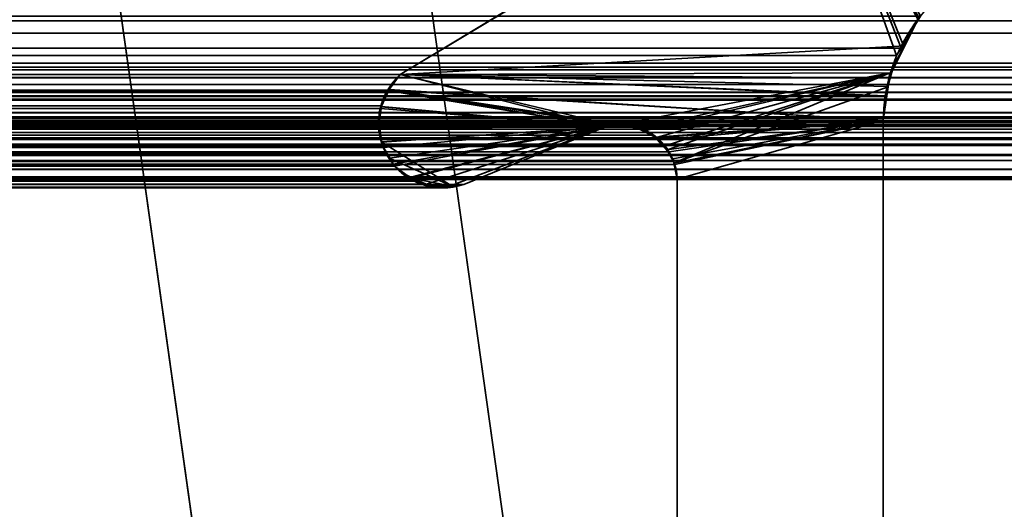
# Model space of a CAD drawing. Header units: millimetres. Extents: x -587 to 3688, y -115 to 120.
# Tile 460 of 656: x 1974.3 to 1979.09, y 9.94 to 12.32. Entities that reach past the tile are written whole.
import ezdxf

# ---------------------------------------------------------------- set-up
doc = ezdxf.new("R2010")
doc.units = ezdxf.units.MM
doc.layers.add('152', color=7, linetype='Continuous', true_color=0xffffff)

# ---------------------------------------------------------------- blocks, each defined once
blk = doc.blocks.new('UG_SURFACE_002')
at = {"layer": '152', "color": 252, "linetype": 'Continuous', "lineweight": 35}
for points in [[(2162.4999, -40, 2198), (2162.4999, 110, 2198), (837.5, 110, 2198), (837.5, -40, 2198)], [(987.5, -40, 2048.0001), (987.5, 110, 2048.0001), (2012.5, 110, 2048.0001), (2012.5, -40, 2048.0001)]]:
    blk.add_3dface(points, dxfattribs=at)
blk = doc.blocks.new('UG_SURFACE_054')
at = {"layer": '152', "color": 252, "linetype": 'Continuous', "lineweight": 35}
for points in [[(1011, -46.92, 2022.5), (1989, -46.92, 2022.5), (1989, 13.92, 2022.5), (1011, 13.92, 2022.5)], [(1012.5, -46.92, 2020.9999), (1012.5, 13.92, 2020.9999), (1987.5, 13.92, 2020.9999), (1987.5, -46.92, 2020.9999)], [(1023.8844, 13.7001, 2009.6157), (1023.0219, 7.5631, 2010.478), (1976.9781, 7.5631, 2010.478), (1976.1156, 13.7001, 2009.6157)], [(1975.4927, 7.3544, 2008.9927), (1974.6302, 13.4913, 2008.1303), (1976.1156, 13.7001, 2009.6157), (1976.9781, 7.5631, 2010.478)], [(1025.3698, 13.4913, 2008.1303), (1974.6302, 13.4913, 2008.1303), (1975.4927, 7.3544, 2008.9927), (1024.5073, 7.3544, 2008.9927)]]:
    blk.add_3dface(points, dxfattribs=at)
blk = doc.blocks.new('UG_SURFACE_055')
at = {"layer": '152', "color": 252, "linetype": 'Continuous', "lineweight": 35}
for points in [[(1975.4927, 7.3544, -7), (1974.6302, 13.4913, -7), (1976.1156, 13.7001, -7), (1976.9781, 7.5631, -7)], [(1976.9781, 7.5631, 2010.478), (1976.1156, 13.7001, 2009.6157), (1974.6302, 13.4913, 2008.1303), (1975.4927, 7.3544, 2008.9927)], [(1976.1156, 13.7001, 2009.6157), (1976.9781, 7.5631, 2010.478), (1976.9781, 7.5631, -7), (1976.1156, 13.7001, -7)], [(1974.6302, 13.4913, 2008.1303), (1974.6302, 13.4913, -7), (1975.4927, 7.3544, -7), (1975.4927, 7.3544, 2008.9927)]]:
    blk.add_3dface(points, dxfattribs=at)
blk = doc.blocks.new('UG_SURFACE_057')
at = {"layer": '152', "color": 7, "linetype": 'Continuous', "lineweight": 35}
for points in [[(1978.163, 13.2666, 2011.663), (1976.1499, 12.0514, 2009.65), (1023.8501, 12.0514, 2009.65), (1021.837, 13.2666, 2011.663)], [(1976.1499, 12.0514, 2009.65), (1978.163, 13.2666, 2011.663), (1978.565, 12.1441, 2012.0649), (1978.5092, 11.9475, 2012.0091)], [(1978.163, 13.2666, 2011.663), (1978.6811, 12.3367, 2012.181), (1978.5872, 12.1809, 2012.0871)], [(1978.5872, 12.1809, 2012.0871), (1978.565, 12.1441, 2012.0649), (1978.163, 13.2666, 2011.663)], [(1987.9445, 12.0875, 2021.4446), (1986.1519, 13.1555, 2019.6519), (1013.8481, 13.1555, 2019.6519), (1012.0555, 12.0875, 2021.4446)], [(1985.2703, 12.4486, 2018.7702), (1014.6101, 12.3159, 2018.8899), (1014.653, 12.3772, 2018.847)], [(1985.2703, 12.4486, 2018.7702), (1985.3896, 12.3134, 2018.8897), (1014.6101, 12.3159, 2018.8899)], [(1014.522, 12.19, 2018.9781), (1014.6101, 12.3159, 2018.8899), (1985.3896, 12.3134, 2018.8897)], [(1985.3896, 12.3134, 2018.8897), (1985.442, 12.2541, 2018.9421), (1014.522, 12.19, 2018.9781)], [(1021.3189, 12.3367, 2012.181), (1978.5872, 12.1809, 2012.0871), (1978.6811, 12.3367, 2012.181)], [(1021.3189, 12.3367, 2012.181), (1021.4128, 12.1809, 2012.0871), (1978.5872, 12.1809, 2012.0871)], [(1985.442, 12.2541, 2018.9421), (1014.4928, 12.1065, 2019.0072), (1014.522, 12.19, 2018.9781)], [(1985.442, 12.2541, 2018.9421), (1985.5098, 12.1077, 2019.0098), (1014.4928, 12.1065, 2019.0072)], [(1978.5092, 11.9475, 2012.0091), (1021.4128, 12.1809, 2012.0871), (1021.435, 12.1441, 2012.0649)], [(1978.5092, 11.9475, 2012.0091), (1978.565, 12.1441, 2012.0649), (1021.4128, 12.1809, 2012.0871)], [(1978.565, 12.1441, 2012.0649), (1978.5872, 12.1809, 2012.0871), (1021.4128, 12.1809, 2012.0871)], [(1978.5089, 11.9448, 2012.0089), (1021.435, 12.1441, 2012.0649), (1021.4908, 11.9475, 2012.0091)], [(1021.435, 12.1441, 2012.0649), (1978.5089, 11.9448, 2012.0089), (1978.5092, 11.9475, 2012.0091)], [(1012.0555, 12.0875, 2021.4446), (1012.0012, 12.0382, 2021.4989), (1987.998, 12.0364, 2021.498)], [(1987.998, 12.0364, 2021.498), (1987.9445, 12.0875, 2021.4446), (1012.0555, 12.0875, 2021.4446)], [(1014.4547, 11.9977, 2019.0454), (1014.4928, 12.1065, 2019.0072), (1985.5098, 12.1077, 2019.0098)], [(1985.5098, 12.1077, 2019.0098), (1985.5249, 12.0751, 2019.0248), (1014.4547, 11.9977, 2019.0454)], [(1985.5249, 12.0751, 2019.0248), (1985.5615, 11.8663, 2019.0616), (1014.4547, 11.9977, 2019.0454)], [(1012.0012, 12.0382, 2021.4989), (1011.976, 12.0155, 2021.524), (1988.0328, 12.0032, 2021.5328)], [(1988.0328, 12.0032, 2021.5328), (1987.998, 12.0364, 2021.498), (1012.0012, 12.0382, 2021.4989)], [(1023.909, 11.9819, 2009.5911), (1023.8501, 12.0514, 2009.65), (1976.1499, 12.0514, 2009.65)], [(1023.909, 11.9819, 2009.5911), (1976.1499, 12.0514, 2009.65), (1976.0877, 11.9763, 2009.5878)], [(1978.5089, 11.9448, 2012.0089), (1978.5, 11.8277, 2012.0001), (1976.0877, 11.9763, 2009.5878), (1976.1499, 12.0514, 2009.65)], [(1976.1499, 12.0514, 2009.65), (1978.5092, 11.9475, 2012.0091), (1978.5089, 11.9448, 2012.0089)], [(1011.9516, 11.9779, 2021.5485), (1011.9473, 11.9664, 2021.5528), (1988.052, 11.9652, 2021.5521)], [(1988.052, 11.9652, 2021.5521), (1011.976, 12.0155, 2021.524), (1011.9516, 11.9779, 2021.5485)], [(1011.976, 12.0155, 2021.524), (1988.052, 11.9652, 2021.5521), (1988.0328, 12.0032, 2021.5328)], [(1985.5615, 11.8663, 2019.0616), (1014.4385, 11.8663, 2019.0616), (1014.4547, 11.9977, 2019.0454)], [(1976.0877, 11.9763, 2009.5878), (1023.9128, 11.9737, 2009.5873), (1023.909, 11.9819, 2009.5911)], [(1988.052, 11.9652, 2021.5521), (1011.9473, 11.9664, 2021.5528), (1011.9319, 11.9258, 2021.5681)], [(1011.9319, 11.9258, 2021.5681), (1988.0691, 11.9316, 2021.569), (1988.052, 11.9652, 2021.5521)], [(1011.9319, 11.9258, 2021.5681), (1988.0698, 11.9274, 2021.5697), (1988.0691, 11.9316, 2021.569)], [(1021.4908, 11.9475, 2012.0091), (1021.4911, 11.9448, 2012.0089), (1978.5089, 11.9448, 2012.0089)], [(1021.5, 11.8277, 2012.0001), (1978.5, 11.8277, 2012.0001), (1978.5089, 11.9448, 2012.0089), (1021.4911, 11.9448, 2012.0089)], [(1976.0877, 11.9763, 2009.5878), (1976.0867, 11.9742, 2009.5868), (1023.9128, 11.9737, 2009.5873)], [(1023.9401, 11.9155, 2009.5599), (1023.9128, 11.9737, 2009.5873), (1976.0867, 11.9742, 2009.5868)], [(1023.9401, 11.9155, 2009.5599), (1976.0867, 11.9742, 2009.5868), (1976.0551, 11.8998, 2009.5551)], [(1976.0535, 11.8868, 2009.5534), (1976.0551, 11.8998, 2009.5551), (1976.0867, 11.9742, 2009.5868), (1977.1485, 11.798, 2010.6485)], [(1976.0867, 11.9742, 2009.5868), (1976.0877, 11.9763, 2009.5878), (1977.1485, 11.798, 2010.6485)], [(1976.0877, 11.9763, 2009.5878), (1977.2161, 11.8082, 2010.7162), (1977.1485, 11.798, 2010.6485)], [(1976.0877, 11.9763, 2009.5878), (1978.5, 11.8277, 2012.0001), (1977.3067, 11.7956, 2010.8066), (1977.3027, 11.7962, 2010.8027)], [(1977.3027, 11.7962, 2010.8027), (1977.2161, 11.8082, 2010.7162), (1976.0877, 11.9763, 2009.5878)], [(1011.9216, 11.8984, 2021.5783), (1011.9156, 11.8382, 2021.5845), (1988.0853, 11.846, 2021.5852)], [(1011.9319, 11.9258, 2021.5681), (1011.9216, 11.8984, 2021.5783), (1988.0853, 11.846, 2021.5852)], [(1988.0853, 11.846, 2021.5852), (1988.0698, 11.9274, 2021.5697), (1011.9319, 11.9258, 2021.5681)], [(1976.0551, 11.8998, 2009.5551), (1023.9462, 11.8863, 2009.5539), (1023.9401, 11.9155, 2009.5599)], [(1976.0551, 11.8998, 2009.5551), (1976.0535, 11.8868, 2009.5534), (1023.9462, 11.8863, 2009.5539)], [(1023.9551, 11.8424, 2009.5448), (1023.9462, 11.8863, 2009.5539), (1976.0535, 11.8868, 2009.5534)], [(1023.9551, 11.8424, 2009.5448), (1976.0535, 11.8868, 2009.5534), (1976.0437, 11.8115, 2009.5437)], [(1976.0464, 11.7913, 2009.5465), (1976.0437, 11.8115, 2009.5437), (1976.0535, 11.8868, 2009.5534), (1977.1485, 11.798, 2010.6485)], [(1988.085, 11.8384, 2021.585), (1011.9156, 11.8382, 2021.5845), (1011.9146, 11.8282, 2021.5855)], [(1011.9146, 11.8282, 2021.5855), (1011.9241, 11.7582, 2021.5759), (1988.085, 11.8384, 2021.585)], [(1011.9156, 11.8382, 2021.5845), (1988.085, 11.8384, 2021.585), (1988.0853, 11.846, 2021.5852)], [(1988.0844, 11.8085, 2021.5845), (1988.085, 11.8384, 2021.585), (1011.9241, 11.7582, 2021.5759)], [(1014.4385, 6.7187, 2019.0616), (1014.4385, 11.8663, 2019.0616), (1985.5615, 11.8663, 2019.0616), (1985.5615, 6.7187, 2019.0616)], [(1976.0437, 11.8115, 2009.5437), (1023.9526, 11.791, 2009.5475), (1023.9551, 11.8424, 2009.5448)], [(1988.0844, 11.8085, 2021.5845), (1011.9241, 11.7582, 2021.5759), (1011.9281, 11.7445, 2021.5719)], [(1011.9281, 11.7445, 2021.5719), (1988.0719, 11.7445, 2021.5719), (1988.0844, 11.8085, 2021.5845)], [(1986.8996, 11.8171, 2020.3996), (1987.6971, 11.5484, 2021.1971), (1012.3029, 11.5484, 2021.1971), (1013.1004, 11.8171, 2020.3996)], [(1986.8996, 11.8171, 2020.3996), (1013.1004, 11.8171, 2020.3996), (1013.1145, 11.8176, 2020.3855)], [(1986.8232, 11.8261, 2020.3233), (1013.1145, 11.8176, 2020.3855), (1013.1871, 11.8202, 2020.313)], [(1986.8232, 11.8261, 2020.3233), (1986.8855, 11.8187, 2020.3855), (1013.1145, 11.8176, 2020.3855)], [(1013.1145, 11.8176, 2020.3855), (1986.8855, 11.8187, 2020.3855), (1986.8996, 11.8171, 2020.3996)], [(1013.1871, 11.8202, 2020.313), (1986.8134, 11.8229, 2020.3135), (1986.8232, 11.8261, 2020.3233)], [(1986.8134, 11.8229, 2020.3135), (1013.1871, 11.8202, 2020.313), (1013.2166, 11.8212, 2020.2832)], [(1013.2166, 11.8212, 2020.2832), (1986.7394, 11.7993, 2020.2394), (1986.8134, 11.8229, 2020.3135)], [(1013.2166, 11.8212, 2020.2832), (1013.2601, 11.8, 2020.2398), (1986.7394, 11.7993, 2020.2394)], [(1986.6985, 11.7862, 2020.1986), (1013.2601, 11.8, 2020.2398), (1013.3184, 11.7716, 2020.1817)], [(1986.6985, 11.7862, 2020.1986), (1986.7394, 11.7993, 2020.2394), (1013.2601, 11.8, 2020.2398)], [(1013.3184, 11.7716, 2020.1817), (1986.6828, 11.7701, 2020.1828), (1986.6985, 11.7862, 2020.1986)], [(1021.5, 11.8277, 2012.0001), (1021.5, 5.7035, 2012.0001), (1978.5, 5.7035, 2012.0001), (1978.5, 11.8277, 2012.0001)], [(1977.376, 11.7573, 2010.8759), (1022.624, 11.7573, 2010.8759), (1022.6966, 11.7966, 2010.8035)], [(1022.6966, 11.7966, 2010.8035), (1022.6973, 11.7967, 2010.8027), (1977.3027, 11.7962, 2010.8027), (1977.3067, 11.7956, 2010.8066)], [(1977.3067, 11.7956, 2010.8066), (1977.376, 11.7573, 2010.8759), (1022.6966, 11.7966, 2010.8035)], [(1977.3027, 11.7962, 2010.8027), (1022.6973, 11.7967, 2010.8027), (1022.7839, 11.8082, 2010.7162)], [(1022.7839, 11.8082, 2010.7162), (1977.2161, 11.8082, 2010.7162), (1977.3027, 11.7962, 2010.8027)], [(1022.8515, 11.798, 2010.6485), (1977.1485, 11.798, 2010.6485), (1977.2161, 11.8082, 2010.7162), (1022.7839, 11.8082, 2010.7162)], [(1976.46, 11.5173, 2009.9599), (1977.1485, 11.798, 2010.6485), (1022.8515, 11.798, 2010.6485), (1023.54, 11.5173, 2009.9599)], [(1023.9511, 11.758, 2009.5489), (1976.0464, 11.7913, 2009.5465), (1976.0541, 11.7351, 2009.5541)], [(1023.9511, 11.758, 2009.5489), (1023.9526, 11.791, 2009.5475), (1976.0464, 11.7913, 2009.5465)], [(1976.0437, 11.8115, 2009.5437), (1976.0464, 11.7913, 2009.5465), (1023.9526, 11.791, 2009.5475)], [(1977.1485, 11.798, 2010.6485), (1976.0695, 11.6961, 2009.5694), (1976.0541, 11.7351, 2009.5541), (1976.0464, 11.7913, 2009.5465)], [(1976.1161, 11.6163, 2009.6161), (1976.0807, 11.6675, 2009.5806), (1976.0695, 11.6961, 2009.5694), (1977.1485, 11.798, 2010.6485)], [(1976.2012, 11.5469, 2009.7013), (1976.1226, 11.6068, 2009.6226), (1976.1161, 11.6163, 2009.6161), (1977.1485, 11.798, 2010.6485)], [(1976.2785, 11.5187, 2009.7785), (1976.2203, 11.5324, 2009.7203), (1976.2012, 11.5469, 2009.7013), (1977.1485, 11.798, 2010.6485)], [(1976.3741, 11.5017, 2009.8741), (1976.3566, 11.5004, 2009.8567), (1976.2785, 11.5187, 2009.7785), (1977.1485, 11.798, 2010.6485)], [(1977.1485, 11.798, 2010.6485), (1976.46, 11.5173, 2009.9599), (1976.4082, 11.5044, 2009.9082), (1976.3741, 11.5017, 2009.8741)], [(1978.5, 11.8277, 2012.0001), (1977.4016, 11.7431, 2010.9017), (1977.376, 11.7573, 2010.8759), (1977.3067, 11.7956, 2010.8066)], [(1977.4586, 11.6764, 2010.9587), (1977.4371, 11.7015, 2010.9372), (1977.4016, 11.7431, 2010.9017), (1978.5, 11.8277, 2012.0001)], [(1978.5, 11.8277, 2012.0001), (1977.4863, 11.6145, 2010.9863), (1977.4798, 11.6289, 2010.9799), (1977.4586, 11.6764, 2010.9587)], [(1977.4979, 11.5427, 2010.9978), (1977.4964, 11.5516, 2010.9963), (1977.4863, 11.6145, 2010.9863), (1978.5, 11.8277, 2012.0001)], [(1978.5, 11.8277, 2012.0001), (1978.5, 5.7035, 2012.0001), (1977.4979, 7.7467, 2010.9978), (1977.4979, 11.5427, 2010.9978)], [(1011.9323, 11.736, 2021.5678), (1988.0677, 11.736, 2021.5678), (1988.0719, 11.7445, 2021.5719), (1011.9281, 11.7445, 2021.5719)], [(1986.6828, 11.7701, 2020.1828), (1013.3184, 11.7716, 2020.1817), (1013.3264, 11.7677, 2020.1735)], [(1013.3264, 11.7677, 2020.1735), (1986.627, 11.7128, 2020.1271), (1986.6828, 11.7701, 2020.1828)], [(1013.3264, 11.7677, 2020.1735), (1013.3731, 11.7134, 2020.1268), (1986.627, 11.7128, 2020.1271)], [(1977.4016, 11.7431, 2010.9017), (1022.5629, 11.7014, 2010.9372), (1022.5992, 11.7439, 2010.9007)], [(1977.4016, 11.7431, 2010.9017), (1977.4371, 11.7015, 2010.9372), (1022.5629, 11.7014, 2010.9372)], [(1977.4016, 11.7431, 2010.9017), (1022.5992, 11.7439, 2010.9007), (1022.624, 11.7573, 2010.8759)], [(1022.624, 11.7573, 2010.8759), (1977.376, 11.7573, 2010.8759), (1977.4016, 11.7431, 2010.9017)], [(1976.0541, 11.7351, 2009.5541), (1023.9309, 11.6956, 2009.5692), (1023.9511, 11.758, 2009.5489)], [(1988.0313, 11.662, 2021.5313), (1011.9323, 11.736, 2021.5678), (1011.9687, 11.662, 2021.5313)], [(1988.0313, 11.662, 2021.5313), (1988.0677, 11.736, 2021.5678), (1011.9323, 11.736, 2021.5678)], [(1986.6204, 11.7061, 2020.1204), (1013.3731, 11.7134, 2020.1268), (1013.3799, 11.7055, 2020.1201)], [(1986.6204, 11.7061, 2020.1204), (1986.627, 11.7128, 2020.1271), (1013.3731, 11.7134, 2020.1268)], [(1013.3799, 11.7055, 2020.1201), (1986.5888, 11.6334, 2020.0887), (1986.6204, 11.7061, 2020.1204)], [(1013.3799, 11.7055, 2020.1201), (1013.4112, 11.6334, 2020.0887), (1986.5888, 11.6334, 2020.0887)], [(1977.4586, 11.6764, 2010.9587), (1022.5414, 11.6764, 2010.9587), (1022.5629, 11.7014, 2010.9372)], [(1022.5629, 11.7014, 2010.9372), (1977.4371, 11.7015, 2010.9372), (1977.4586, 11.6764, 2010.9587)], [(1023.9264, 11.6814, 2009.5737), (1976.0695, 11.6961, 2009.5694), (1976.0807, 11.6675, 2009.5806)], [(1023.9264, 11.6814, 2009.5737), (1023.9309, 11.6956, 2009.5692), (1976.0695, 11.6961, 2009.5694)], [(1976.0541, 11.7351, 2009.5541), (1976.0695, 11.6961, 2009.5694), (1023.9309, 11.6956, 2009.5692)], [(1988.0275, 11.6582, 2021.5275), (1011.9725, 11.6582, 2021.5275), (1012.0391, 11.5917, 2021.461)], [(1012.0391, 11.5917, 2021.461), (1987.9611, 11.5914, 2021.461), (1988.0275, 11.6582, 2021.5275)], [(1977.4586, 11.6764, 2010.9587), (1022.5202, 11.6289, 2010.9799), (1022.5414, 11.6764, 2010.9587)], [(1977.4586, 11.6764, 2010.9587), (1977.4798, 11.6289, 2010.9799), (1022.5202, 11.6289, 2010.9799)], [(1976.0807, 11.6675, 2009.5806), (1023.8837, 11.6165, 2009.6164), (1023.9264, 11.6814, 2009.5737)], [(1976.0807, 11.6675, 2009.5806), (1976.1161, 11.6163, 2009.6161), (1023.8837, 11.6165, 2009.6164)], [(1986.5888, 7.3541, 2020.0887), (1986.5888, 11.6334, 2020.0887), (1013.4112, 11.6334, 2020.0887), (1013.4112, 7.3541, 2020.0887)], [(1977.4964, 11.5516, 2010.9963), (1022.5036, 11.5516, 2010.9963), (1022.5137, 11.6145, 2010.9863)], [(1022.5137, 11.6145, 2010.9863), (1022.5202, 11.6289, 2010.9799), (1977.4798, 11.6289, 2010.9799), (1977.4863, 11.6145, 2010.9863)], [(1977.4863, 11.6145, 2010.9863), (1977.4964, 11.5516, 2010.9963), (1022.5137, 11.6145, 2010.9863)], [(1023.8261, 11.5603, 2009.6738), (1976.1226, 11.6068, 2009.6226), (1976.2012, 11.5469, 2009.7013)], [(1023.8261, 11.5603, 2009.6738), (1023.8774, 11.6068, 2009.6226), (1976.1226, 11.6068, 2009.6226)], [(1023.8774, 11.6068, 2009.6226), (1023.8837, 11.6165, 2009.6164), (1976.1161, 11.6163, 2009.6161)], [(1976.1161, 11.6163, 2009.6161), (1976.1226, 11.6068, 2009.6226), (1023.8774, 11.6068, 2009.6226)], [(1987.9601, 11.5905, 2021.4601), (1012.0391, 11.5917, 2021.461), (1012.0411, 11.5896, 2021.4589)], [(1987.9601, 11.5905, 2021.4601), (1987.9611, 11.5914, 2021.461), (1012.0391, 11.5917, 2021.461)], [(1987.9601, 11.5905, 2021.4601), (1012.0411, 11.5896, 2021.4589), (1012.1219, 11.5553, 2021.378)], [(1012.1219, 11.5553, 2021.378), (1987.8782, 11.5548, 2021.378), (1987.9601, 11.5905, 2021.4601)], [(1987.8782, 11.5548, 2021.378), (1012.1219, 11.5553, 2021.378), (1012.158, 11.54, 2021.342)], [(1987.8458, 11.5407, 2021.3459), (1987.8782, 11.5548, 2021.378), (1012.158, 11.54, 2021.342)], [(1012.2087, 11.5429, 2021.2913), (1012.3029, 11.5484, 2021.1971), (1987.6971, 11.5484, 2021.1971)], [(1987.6971, 11.5484, 2021.1971), (1987.7913, 11.5435, 2021.2913), (1012.2087, 11.5429, 2021.2913)], [(1022.5036, 11.5516, 2010.9963), (1977.4964, 11.5516, 2010.9963), (1977.4979, 11.5427, 2010.9978), (1022.5021, 11.5427, 2010.9978)], [(1976.2203, 11.5324, 2009.7203), (1023.721, 11.5179, 2009.779), (1023.7989, 11.5493, 2009.701)], [(1976.2012, 11.5469, 2009.7013), (1023.7989, 11.5493, 2009.701), (1023.8261, 11.5603, 2009.6738)], [(1023.7989, 11.5493, 2009.701), (1976.2012, 11.5469, 2009.7013), (1976.2203, 11.5324, 2009.7203)], [(1012.158, 11.54, 2021.342), (1012.2087, 11.5429, 2021.2913), (1987.7913, 11.5435, 2021.2913)], [(1987.7913, 11.5435, 2021.2913), (1987.8458, 11.5407, 2021.3459), (1012.158, 11.54, 2021.342)], [(1977.4979, 11.5427, 2010.9978), (1977.4979, 7.7467, 2010.9978), (1022.5021, 7.7467, 2010.9978), (1022.5021, 11.5427, 2010.9978)], [(1023.54, 11.5173, 2009.9599), (1023.6262, 11.5091, 2009.8739), (1976.3741, 11.5017, 2009.8741)], [(1976.3741, 11.5017, 2009.8741), (1976.4082, 11.5044, 2009.9082), (1023.54, 11.5173, 2009.9599)], [(1976.4082, 11.5044, 2009.9082), (1976.46, 11.5173, 2009.9599), (1023.54, 11.5173, 2009.9599)], [(1976.3566, 11.5004, 2009.8567), (1023.6262, 11.5091, 2009.8739), (1023.6852, 11.5034, 2009.8147)], [(1976.3566, 11.5004, 2009.8567), (1976.3741, 11.5017, 2009.8741), (1023.6262, 11.5091, 2009.8739)], [(1023.6852, 11.5034, 2009.8147), (1976.2785, 11.5187, 2009.7785), (1976.3566, 11.5004, 2009.8567)], [(1023.6852, 11.5034, 2009.8147), (1023.721, 11.5179, 2009.779), (1976.2785, 11.5187, 2009.7785)], [(1976.2203, 11.5324, 2009.7203), (1976.2785, 11.5187, 2009.7785), (1023.721, 11.5179, 2009.779)]]:
    blk.add_3dface(points, dxfattribs=at)
blk = doc.blocks.new('UG_SURFACE_058')
at = {"layer": '152', "color": 7, "linetype": 'Continuous', "lineweight": 35}
for points in [[(1978.163, 13.2666, -7), (1976.1499, 12.0514, -7), (1976.1499, 12.0514, 2009.65), (1978.163, 13.2666, 2011.663)], [(1976.1499, 12.0514, -7), (1978.163, 13.2666, -7), (1978.6743, 12.3282, -7), (1978.6057, 12.1916, -7)], [(1978.163, 13.2666, 2011.663), (1976.1499, 12.0514, 2009.65), (1978.5347, 12.0607, 2012.0347), (1978.6007, 12.1889, 2012.1007)], [(1978.6007, 12.1889, 2012.1007), (1978.6692, 12.3216, 2012.1691), (1978.163, 13.2666, 2011.663)], [(1978.6692, 12.3216, 2012.1691), (1978.6007, 12.1889, 2012.1007), (1978.6057, 12.1916, -7)], [(1978.6692, 12.3216, 2012.1691), (1978.6057, 12.1916, -7), (1978.6743, 12.3282, -7)], [(1978.6057, 12.1916, -7), (1978.5277, 12.0359, -7), (1976.1499, 12.0514, -7)], [(1978.5277, 12.0359, -7), (1978.6057, 12.1916, -7), (1978.6007, 12.1889, 2012.1007)], [(1978.5277, 12.0359, -7), (1978.6007, 12.1889, 2012.1007), (1978.5347, 12.0607, 2012.0347)], [(1976.1499, 12.0514, -7), (1976.0957, 11.9786, -7), (1976.0933, 11.9786, 2009.5932)], [(1976.0933, 11.9786, 2009.5932), (1976.1499, 12.0514, 2009.65), (1976.1499, 12.0514, -7)], [(1977.1485, 11.798, 2010.6485), (1976.1499, 12.0514, 2009.65), (1976.0933, 11.9786, 2009.5932)], [(1978.5219, 11.9929, -7), (1978.5, 11.8277, -7), (1976.0957, 11.9786, -7), (1976.1499, 12.0514, -7)], [(1977.182, 11.8051, 2010.6821), (1977.2161, 11.8082, 2010.7162), (1978.5347, 12.0607, 2012.0347), (1976.1499, 12.0514, 2009.65)], [(1976.1499, 12.0514, -7), (1978.5277, 12.0359, -7), (1978.5219, 11.9929, -7)], [(1976.1499, 12.0514, 2009.65), (1977.1485, 11.798, 2010.6485), (1977.182, 11.8051, 2010.6821)], [(1978.5347, 12.0607, 2012.0347), (1977.2161, 11.8082, 2010.7162), (1977.3116, 11.7875, 2010.8116)], [(1977.3116, 11.7875, 2010.8116), (1977.3452, 11.7801, 2010.8452), (1978.5347, 12.0607, 2012.0347)], [(1978.5347, 12.0607, 2012.0347), (1977.3452, 11.7801, 2010.8452), (1977.3899, 11.7442, 2010.89)], [(1977.3899, 11.7442, 2010.89), (1977.4386, 11.705, 2010.9386), (1978.5347, 12.0607, 2012.0347)], [(1978.5347, 12.0607, 2012.0347), (1977.4386, 11.705, 2010.9386), (1977.4488, 11.6862, 2010.9489)], [(1977.4488, 11.6862, 2010.9489), (1977.4837, 11.6222, 2010.9837), (1978.5347, 12.0607, 2012.0347)], [(1978.5244, 11.9915, 2012.0244), (1978.5347, 12.0607, 2012.0347), (1977.4837, 11.6222, 2010.9837), (1977.4839, 11.6216, 2010.9839)], [(1978.5347, 12.0607, 2012.0347), (1978.5219, 11.9929, -7), (1978.5277, 12.0359, -7)], [(1978.5347, 12.0607, 2012.0347), (1978.5244, 11.9915, 2012.0244), (1978.5219, 11.9929, -7)], [(1976.0957, 11.9786, -7), (1976.0724, 11.9473, -7), (1976.0571, 11.8953, 2009.557)], [(1976.0571, 11.8953, 2009.557), (1976.0783, 11.9593, 2009.5782), (1976.0957, 11.9786, -7)], [(1976.0933, 11.9786, 2009.5932), (1976.0783, 11.9593, 2009.5782), (1976.0571, 11.8953, 2009.557), (1977.1485, 11.798, 2010.6485)], [(1976.0596, 11.8957, -7), (1976.0724, 11.9473, -7), (1976.0957, 11.9786, -7), (1977.1485, 11.798, -7)], [(1976.0783, 11.9593, 2009.5782), (1976.0933, 11.9786, 2009.5932), (1976.0957, 11.9786, -7)], [(1976.0957, 11.9786, -7), (1977.2161, 11.8082, -7), (1977.182, 11.8051, -7)], [(1977.182, 11.8051, -7), (1977.1485, 11.798, -7), (1976.0957, 11.9786, -7)], [(1977.2161, 11.8082, -7), (1976.0957, 11.9786, -7), (1978.5, 11.8277, -7)], [(1977.4839, 11.6216, 2010.9839), (1977.4979, 11.5427, 2010.9978), (1978.5, 11.8277, 2012.0001), (1978.5244, 11.9915, 2012.0244)], [(1978.5219, 11.9929, -7), (1978.5244, 11.9915, 2012.0244), (1978.5, 11.8277, 2012.0001)], [(1978.5, 11.8277, 2012.0001), (1978.5, 11.8277, -7), (1978.5219, 11.9929, -7)], [(1976.0724, 11.9473, -7), (1976.0596, 11.8957, -7), (1976.0571, 11.8953, 2009.557)], [(1976.0596, 11.8957, -7), (1976.0443, 11.835, -7), (1976.0468, 11.8101, 2009.5468)], [(1976.0478, 11.8108, -7), (1976.0443, 11.835, -7), (1976.0596, 11.8957, -7), (1977.1485, 11.798, -7)], [(1976.0468, 11.8101, 2009.5468), (1976.0482, 11.8687, 2009.5482), (1976.0596, 11.8957, -7)], [(1976.0571, 11.8953, 2009.557), (1976.0482, 11.8687, 2009.5482), (1976.0468, 11.8101, 2009.5468), (1977.1485, 11.798, 2010.6485)], [(1976.0482, 11.8687, 2009.5482), (1976.0571, 11.8953, 2009.557), (1976.0596, 11.8957, -7)], [(1976.0443, 11.835, -7), (1976.0478, 11.8108, -7), (1976.0468, 11.8101, 2009.5468)], [(1976.0461, 11.777, 2009.546), (1976.0478, 11.8108, -7), (1976.0605, 11.7233, -7)], [(1976.0461, 11.777, 2009.546), (1976.0468, 11.8101, 2009.5468), (1976.0478, 11.8108, -7)], [(1977.1485, 11.798, 2010.6485), (1976.0468, 11.8101, 2009.5468), (1976.0461, 11.777, 2009.546), (1976.0606, 11.7246, 2009.5606)], [(1977.1485, 11.798, -7), (1976.0605, 11.7233, -7), (1976.0478, 11.8108, -7)], [(1976.0605, 11.7233, -7), (1977.1485, 11.798, -7), (1976.46, 11.5173, -7), (1976.4028, 11.5083, -7)], [(1977.1485, 11.798, 2010.6485), (1976.0606, 11.7246, 2009.5606), (1976.0714, 11.6865, 2009.5713), (1976.0984, 11.6444, 2009.5985)], [(1977.1485, 11.798, 2010.6485), (1976.0984, 11.6444, 2009.5985), (1976.1226, 11.6068, 2009.6226)], [(1976.1226, 11.6068, 2009.6226), (1976.1546, 11.5755, 2009.6545), (1976.2014, 11.5519, 2009.7015), (1977.1485, 11.798, 2010.6485)], [(1977.1485, 11.798, 2010.6485), (1976.2014, 11.5519, 2009.7015), (1976.2971, 11.5089, 2009.7971), (1976.4031, 11.5143, 2009.9032)], [(1976.4031, 11.5143, 2009.9032), (1976.46, 11.5173, 2009.9599), (1977.1485, 11.798, 2010.6485)], [(1976.46, 11.5173, -7), (1977.1485, 11.798, -7), (1977.1485, 11.798, 2010.6485), (1976.46, 11.5173, 2009.9599)], [(1977.182, 11.8051, 2010.6821), (1977.1485, 11.798, -7), (1977.182, 11.8051, -7)], [(1977.182, 11.8051, 2010.6821), (1977.1485, 11.798, 2010.6485), (1977.1485, 11.798, -7)], [(1977.182, 11.8051, -7), (1977.2161, 11.8082, 2010.7162), (1977.182, 11.8051, 2010.6821)], [(1977.182, 11.8051, -7), (1977.2161, 11.8082, -7), (1977.2161, 11.8082, 2010.7162)], [(1977.3117, 11.7909, -7), (1977.2161, 11.8082, -7), (1978.5, 11.8277, -7)], [(1977.3117, 11.7909, -7), (1977.3116, 11.7875, 2010.8116), (1977.2161, 11.8082, 2010.7162)], [(1977.2161, 11.8082, 2010.7162), (1977.2161, 11.8082, -7), (1977.3117, 11.7909, -7)], [(1977.3116, 11.7875, 2010.8116), (1977.3117, 11.7909, -7), (1977.3279, 11.7879, -7)], [(1977.3116, 11.7875, 2010.8116), (1977.3279, 11.7879, -7), (1977.3905, 11.7476, -7)], [(1977.3905, 11.7476, -7), (1977.3452, 11.7801, 2010.8452), (1977.3116, 11.7875, 2010.8116)], [(1978.5, 11.8277, -7), (1977.3279, 11.7879, -7), (1977.3117, 11.7909, -7)], [(1977.3905, 11.7476, -7), (1977.3279, 11.7879, -7), (1978.5, 11.8277, -7)], [(1978.5, 11.8277, -7), (1977.4121, 11.7338, -7), (1977.3905, 11.7476, -7)], [(1977.4462, 11.685, -7), (1977.4121, 11.7338, -7), (1978.5, 11.8277, -7)], [(1978.5, 11.8277, -7), (1977.4762, 11.6419, -7), (1977.4462, 11.685, -7)], [(1977.4809, 11.6209, -7), (1977.4762, 11.6419, -7), (1978.5, 11.8277, -7)], [(1978.5, 11.8277, -7), (1977.4979, 11.5427, -7), (1977.4809, 11.6209, -7)], [(1978.5, 11.8277, -7), (1978.5, 5.7035, -7), (1977.4979, 7.7467, -7), (1977.4979, 11.5427, -7)], [(1978.5, 5.7035, 2012.0001), (1978.5, 11.8277, 2012.0001), (1977.4979, 11.5427, 2010.9978), (1977.4979, 7.7467, 2010.9978)], [(1978.5, 11.8277, 2012.0001), (1978.5, 5.7035, 2012.0001), (1978.5, 5.7035, -7), (1978.5, 11.8277, -7)], [(1976.0605, 11.7233, -7), (1976.0606, 11.7246, 2009.5606), (1976.0461, 11.777, 2009.546)], [(1977.3905, 11.7476, -7), (1977.3899, 11.7442, 2010.89), (1977.3452, 11.7801, 2010.8452)], [(1977.3899, 11.7442, 2010.89), (1977.3905, 11.7476, -7), (1977.4121, 11.7338, -7)], [(1977.4462, 11.685, -7), (1977.4386, 11.705, 2010.9386), (1977.3899, 11.7442, 2010.89)], [(1977.3899, 11.7442, 2010.89), (1977.4121, 11.7338, -7), (1977.4462, 11.685, -7)], [(1976.0714, 11.6865, 2009.5713), (1976.0606, 11.7246, 2009.5606), (1976.0605, 11.7233, -7)], [(1976.0714, 11.6865, 2009.5713), (1976.0605, 11.7233, -7), (1976.0628, 11.7075, -7)], [(1976.1006, 11.644, -7), (1976.0628, 11.7075, -7), (1976.0605, 11.7233, -7), (1976.4028, 11.5083, -7)], [(1976.0628, 11.7075, -7), (1976.0984, 11.6444, 2009.5985), (1976.0714, 11.6865, 2009.5713)], [(1976.0628, 11.7075, -7), (1976.1006, 11.644, -7), (1976.0984, 11.6444, 2009.5985)], [(1977.4462, 11.685, -7), (1977.4488, 11.6862, 2010.9489), (1977.4386, 11.705, 2010.9386)], [(1976.1226, 11.6068, -7), (1976.1226, 11.6068, 2009.6226), (1976.0984, 11.6444, 2009.5985)], [(1976.0984, 11.6444, 2009.5985), (1976.1006, 11.644, -7), (1976.1226, 11.6068, -7)], [(1976.2024, 11.5477, -7), (1976.1226, 11.6068, -7), (1976.1006, 11.644, -7), (1976.4028, 11.5083, -7)], [(1977.4488, 11.6862, 2010.9489), (1977.4462, 11.685, -7), (1977.4762, 11.6419, -7)], [(1977.4762, 11.6419, -7), (1977.4837, 11.6222, 2010.9837), (1977.4488, 11.6862, 2010.9489)], [(1977.4837, 11.6222, 2010.9837), (1977.4762, 11.6419, -7), (1977.4809, 11.6209, -7)], [(1976.1546, 11.5755, 2009.6545), (1976.1226, 11.6068, -7), (1976.2024, 11.5477, -7)], [(1976.1546, 11.5755, 2009.6545), (1976.1226, 11.6068, 2009.6226), (1976.1226, 11.6068, -7)], [(1977.4809, 11.6209, -7), (1977.4839, 11.6216, 2010.9839), (1977.4837, 11.6222, 2010.9837)], [(1977.4839, 11.6216, 2010.9839), (1977.4809, 11.6209, -7), (1977.4979, 11.5427, -7)], [(1977.4979, 11.5427, -7), (1977.4979, 11.5427, 2010.9978), (1977.4839, 11.6216, 2010.9839)], [(1976.2024, 11.5477, -7), (1976.2014, 11.5519, 2009.7015), (1976.1546, 11.5755, 2009.6545)], [(1976.2878, 11.5084, 2009.7878), (1976.2014, 11.5519, 2009.7015), (1976.2024, 11.5477, -7)], [(1976.2014, 11.5519, 2009.7015), (1976.2878, 11.5084, 2009.7878), (1976.2971, 11.5089, 2009.7971)], [(1976.2878, 11.5084, 2009.7878), (1976.2024, 11.5477, -7), (1976.2275, 11.529, -7)], [(1976.2987, 11.5127, -7), (1976.2275, 11.529, -7), (1976.2024, 11.5477, -7), (1976.4028, 11.5083, -7)], [(1976.2878, 11.5084, 2009.7878), (1976.2275, 11.529, -7), (1976.2987, 11.5127, -7)], [(1976.2987, 11.5127, -7), (1976.2971, 11.5089, 2009.7971), (1976.2878, 11.5084, 2009.7878)], [(1976.3523, 11.5004, -7), (1976.4031, 11.5143, 2009.9032), (1976.2971, 11.5089, 2009.7971)], [(1976.2971, 11.5089, 2009.7971), (1976.2987, 11.5127, -7), (1976.3523, 11.5004, -7)], [(1976.4028, 11.5083, -7), (1976.3523, 11.5004, -7), (1976.2987, 11.5127, -7)], [(1976.3523, 11.5004, -7), (1976.4028, 11.5083, -7), (1976.4031, 11.5143, 2009.9032)], [(1976.4031, 11.5143, 2009.9032), (1976.4028, 11.5083, -7), (1976.46, 11.5173, -7)], [(1976.46, 11.5173, -7), (1976.46, 11.5173, 2009.9599), (1976.4031, 11.5143, 2009.9032)], [(1977.4979, 11.5427, -7), (1977.4979, 7.7467, -7), (1977.4979, 7.7467, 2010.9978), (1977.4979, 11.5427, 2010.9978)]]:
    blk.add_3dface(points, dxfattribs=at)

msp = doc.modelspace()

# ---------------------------------------------------------------- linework, layer by layer
at = {"layer": '152', "color": 252, "linetype": 'Continuous', "lineweight": -3, "true_color": 0x939598}
for p, q in [((1976.1156, 13.7001, 2009.6156), (1976.9781, 7.5631, 2010.4781)), ((1976.1156, 13.7001, 2009.6156), (1976.9781, 7.5631, 2010.4781)), ((1976.1156, 13.7001, -7), (1976.9781, 7.5631, -7)), ((1974.6302, 13.4913, 2008.1302), (1975.4927, 7.3544, 2008.9927)), ((1974.6302, 13.4913, -7), (1975.4927, 7.3544, -7)), ((1974.6302, 13.4913, 2008.1302), (1975.4927, 7.3544, 2008.9927)), ((1976.1499, 12.0514, 2009.6499), (1978.163, 13.2666, 2011.663)), ((1978.163, 13.2666, 2011.663), (1976.1499, 12.0514, 2009.6499)), ((1978.163, 13.2666, -7), (1976.1499, 12.0514, -7)), ((1987.9445, 12.0875, 2021.4445), (1012.0555, 12.0875, 2021.4445)), ((1976.1499, 12.0514, 2009.6499), (1023.8501, 12.0514, 2009.6499)), ((1976.1499, 12.0514, -7), (1976.1499, 12.0514, 2009.6499)), ((1014.4385, 11.8663, 2019.0615), (1985.5615, 11.8663, 2019.0615)), ((1986.8996, 11.8171, 2020.3996), (1013.1004, 11.8171, 2020.3996)), ((1021.5, 11.8277, 2012), (1978.5, 11.8277, 2012)), ((1977.2161, 11.8082, 2010.7161), (1022.7839, 11.8082, 2010.7161)), ((1977.1485, 11.798, 2010.6485), (1022.8515, 11.798, 2010.6485)), ((1976.46, 11.5173, 2009.96), (1977.1485, 11.798, 2010.6485)), ((1976.46, 11.5173, -7), (1977.1485, 11.798, -7)), ((1976.46, 11.5173, 2009.96), (1977.1485, 11.798, 2010.6485)), ((1977.1485, 11.798, -7), (1977.1485, 11.798, 2010.6485)), ((1977.2161, 11.8082, -7), (1977.2161, 11.8082, 2010.7161)), ((1978.5, 11.8277, -7), (1978.5, 5.7035, -7)), ((1978.5, 5.7035, 2012), (1978.5, 11.8277, 2012)), ((1978.5, 11.8277, 2012), (1978.5, 11.8277, -7)), ((1978.5, 5.7035, 2012), (1978.5, 11.8277, 2012)), ((1988.072, 11.7445, 2021.572), (1011.928, 11.7445, 2021.572)), ((1986.5888, 11.6334, 2020.0888), (1013.4112, 11.6334, 2020.0888)), ((1976.1227, 11.6068, 2009.6227), (1023.8773, 11.6068, 2009.6227)), ((1976.1227, 11.6068, -7), (1976.1227, 11.6068, 2009.6227)), ((1987.6971, 11.5484, 2021.1971), (1012.3029, 11.5484, 2021.1971)), ((1977.4979, 11.5427, 2010.9979), (1022.5021, 11.5427, 2010.9979)), ((1976.46, 11.5173, 2009.96), (1023.54, 11.5173, 2009.96)), ((1976.46, 11.5173, -7), (1976.46, 11.5173, 2009.96)), ((1977.4979, 11.5427, -7), (1977.4979, 7.7467, -7)), ((1977.4979, 7.7467, 2010.9979), (1977.4979, 11.5427, 2010.9979)), ((1977.4979, 11.5427, -7), (1977.4979, 11.5427, 2010.9979)), ((1977.4979, 11.5427, 2010.9979), (1977.4979, 7.7467, 2010.9979))]:
    msp.add_line(p, q, dxfattribs=at)
for points in [[(1978.9322, 12.5427, 2012.4322), (1978.6667, 12.4026, 2012.1667), (1978.5007, 12.1279, 2012.0007), (1978.5, 11.8277, 2012)], [(1978.9322, 12.5427, -7), (1978.6667, 12.4026, -7), (1978.5007, 12.1279, -7), (1978.5, 11.8277, -7)], [(1976.1499, 12.0514, -7), (1976.0197, 11.9364, -7), (1976.0076, 11.7374, -7), (1976.1227, 11.6068, -7)], [(1976.1499, 12.0514, 2009.6499), (1976.0197, 11.9364, 2009.5197), (1976.0076, 11.7374, 2009.5076), (1976.1227, 11.6068, 2009.6227)], [(1977.2161, 11.8082, 2010.7161), (1977.1931, 11.8075, 2010.6931), (1977.1708, 11.804, 2010.6708), (1977.1485, 11.798, 2010.6485)], [(1977.1485, 11.798, -7), (1977.1708, 11.804, -7), (1977.1931, 11.8075, -7), (1977.2161, 11.8082, -7)], [(1977.4979, 11.5427, 2010.9979), (1977.4936, 11.6939, 2010.9936), (1977.3673, 11.8125, 2010.8673), (1977.2161, 11.8082, 2010.7161)], [(1977.2161, 11.8082, -7), (1977.3673, 11.8125, -7), (1977.4936, 11.6939, -7), (1977.4979, 11.5427, -7)], [(1976.1227, 11.6068, -7), (1976.2069, 11.5116, -7), (1976.3397, 11.4762, -7), (1976.46, 11.5173, -7)], [(1976.46, 11.5173, 2009.96), (1976.3397, 11.4762, 2009.8397), (1976.2069, 11.5116, 2009.7069), (1976.1227, 11.6068, 2009.6227)]]:
    msp.add_open_spline(points, degree=3, dxfattribs=at)
for points, knots in [([(1978.9322, 12.5427, 2012.4322), (1978.8416, 12.4949, 2012.3416), (1978.7541, 12.4266, 2012.2541), (1978.6361, 12.2813, 2012.1361), (1978.5958, 12.2163, 2012.0958), (1978.5392, 12.0836, 2012.0392), (1978.5196, 12.0166, 2012.0196), (1978.5032, 11.9082, 2012.0032), (1978.5001, 11.8679, 2012.0001), (1978.5, 11.8277, 2012)], [0, 0, 0, 0, 0.414476, 0.414476, 0.668143, 0.668143, 0.8804, 0.8804, 1, 1, 1, 1]), ([(1976.1499, 12.0514, 2009.6499), (1976.1268, 12.031, 2009.6268), (1976.1052, 12.0058, 2009.6052), (1976.0741, 11.9535, 2009.5741), (1976.0628, 11.9275, 2009.5628), (1976.0474, 11.872, 2009.5474), (1976.0434, 11.8414, 2009.5434), (1976.0441, 11.7856, 2009.5441), (1976.0477, 11.7594, 2009.5477), (1976.0605, 11.711, 2009.5605), (1976.0697, 11.6881, 2009.5697), (1976.0927, 11.6448, 2009.5927), (1976.1071, 11.6245, 2009.6071), (1976.1227, 11.6068, 2009.6227)], [0, 0, 0, 0, 0.216863, 0.216863, 0.383756, 0.383756, 0.552397, 0.552397, 0.697708, 0.697708, 0.841881, 0.841881, 1, 1, 1, 1]), ([(1977.2161, 11.8082, 2010.7161), (1977.2132, 11.8081, 2010.7132), (1977.2104, 11.808, 2010.7104), (1977.2046, 11.8076, 2010.7046), (1977.2017, 11.8074, 2010.7017), (1977.196, 11.8069, 2010.696), (1977.1931, 11.8066, 2010.6931), (1977.1874, 11.8059, 2010.6874), (1977.1845, 11.8055, 2010.6845), (1977.1788, 11.8046, 2010.6788), (1977.176, 11.8041, 2010.676), (1977.1703, 11.803, 2010.6703), (1977.1674, 11.8025, 2010.6674), (1977.1592, 11.8007, 2010.6592), (1977.1538, 11.7994, 2010.6538), (1977.1485, 11.798, 2010.6485)], [0, 0, 0, 0, 0.126778, 0.126778, 0.253555, 0.253555, 0.380333, 0.380333, 0.50711, 0.50711, 0.633887, 0.633887, 0.760663, 0.760663, 1, 1, 1, 1]), ([(1977.4979, 11.5427, 2010.9979), (1977.4972, 11.5673, 2010.9972), (1977.4931, 11.5919, 2010.9931), (1977.4794, 11.6369, 2010.9794), (1977.4698, 11.6578, 2010.9698), (1977.4505, 11.6896, 2010.9505), (1977.4416, 11.7019, 2010.9416), (1977.4224, 11.724, 2010.9224), (1977.4123, 11.7341, 2010.9123), (1977.387, 11.7555, 2010.887), (1977.3716, 11.766, 2010.8716), (1977.3397, 11.7834, 2010.8397), (1977.3233, 11.7904, 2010.8233), (1977.2771, 11.805, 2010.7771), (1977.2464, 11.8091, 2010.7464), (1977.2161, 11.8082, 2010.7161)], [0, 0, 0, 0, 0.141095, 0.141095, 0.280991, 0.280991, 0.38055, 0.38055, 0.479915, 0.479915, 0.617394, 0.617394, 0.754655, 0.754655, 1, 1, 1, 1]), ([(1976.1227, 11.6068, 2009.6227), (1976.1372, 11.5904, 2009.6372), (1976.1529, 11.5761, 2009.6529), (1976.1856, 11.5514, 2009.6856), (1976.2027, 11.541, 2009.7027), (1976.2377, 11.5239, 2009.7377), (1976.2557, 11.5171, 2009.7557), (1976.2829, 11.5095, 2009.7829), (1976.2921, 11.5074, 2009.7921), (1976.3196, 11.5022, 2009.8196), (1976.3381, 11.5005, 2009.8381), (1976.3739, 11.5003, 2009.8739), (1976.3912, 11.5016, 2009.8912), (1976.4257, 11.5072, 2009.9257), (1976.443, 11.5114, 2009.943), (1976.46, 11.5173, 2009.96)], [0, 0, 0, 0, 0.157298, 0.157298, 0.31426, 0.31426, 0.471036, 0.471036, 0.549134, 0.549134, 0.705793, 0.705793, 0.851832, 0.851832, 1, 1, 1, 1])]:
    msp.add_open_spline(points, degree=3, knots=knots, dxfattribs=at)

# ---------------------------------------------------------------- block references
for name in ['UG_SURFACE_054', 'UG_SURFACE_055', 'UG_SURFACE_002', 'UG_SURFACE_057', 'UG_SURFACE_058']:
    msp.add_blockref(name, (0, 0), dxfattribs=at)

doc.saveas('drawing.dxf')
